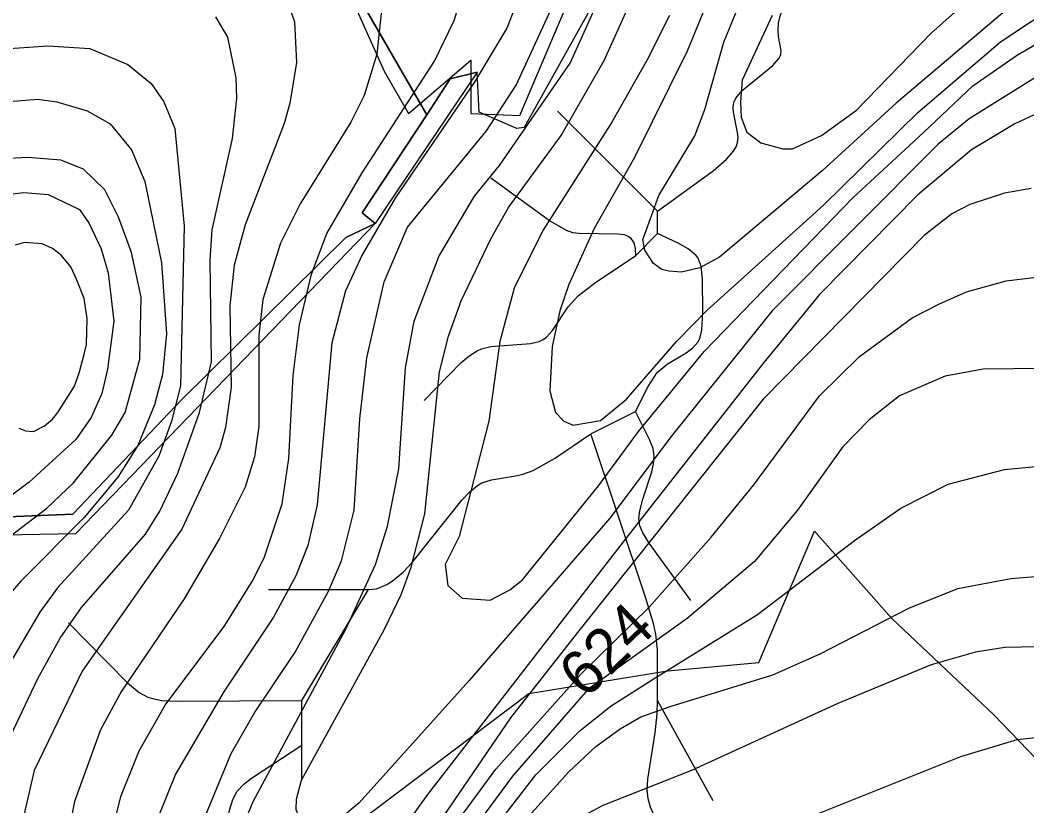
# Model space of a CAD drawing. Extents: x -709584 to -702006, y -1161789 to -1157496.
# Drawn here: x -705675.4 to -705448.9, y -1160345.6 to -1160169 of the extents above; entities that cross this region are included whole.
import ezdxf

# ---------------------------------------------------------------- set-up
doc = ezdxf.new("R2010")
doc.units = 0
for name, color, linetype in [('102_obvod PÚ', 7, 'Continuous'), ('103_hranice KÚ', 7, 'Continuous'), ('120_vrstevnice hlavní', 7, 'Continuous'), ('121_vrstevnice hlavní_popis', 7, 'Continuous'), ('122_vrstevnice základní', 7, 'Continuous'), ('408_BPEJ_linie', 7, 'Continuous'), ('411_akumulovaný odtok', 7, 'Continuous')]:
    doc.layers.add(name, color=color, linetype=linetype)

msp = doc.modelspace()

# ---------------------------------------------------------------- linework, layer by layer
at = {"layer": '102_obvod PÚ'}
for points in [[(-705491.92, -1160067.67), (-705561.96, -1160193.15), (-705563.65, -1160193.42), (-705572.14, -1160189.71), (-705572.57, -1160180.72), (-705578.63, -1160182.19), (-705583.87, -1160190.33), (-705620.59, -1160126.86)], [(-705620.59, -1160126.86), (-705583.87, -1160190.33), (-705598.44, -1160212.35), (-705595.51, -1160214.76), (-705602.14, -1160217.92), (-705639.08, -1160254.37), (-705663.5, -1160280.06), (-705690.96, -1160281.19), (-705689.77, -1160240.43), (-705682.5, -1160219.6), (-705677.11, -1160208.39), (-705701.45, -1160210.94), (-705735.28, -1160213.34), (-705822.05, -1160219.43)], [(-705598.44, -1160212.35), (-705583.87, -1160190.33), (-705578.63, -1160182.19), (-705572.57, -1160180.72), (-705595.51, -1160214.76), (-705598.44, -1160212.35)], [(-705822.05, -1160219.43), (-705735.28, -1160213.34), (-705701.45, -1160210.94), (-705677.11, -1160208.39), (-705682.5, -1160219.6), (-705689.77, -1160240.43), (-705690.96, -1160281.19), (-705663.5, -1160280.06), (-705639.08, -1160254.37), (-705602.14, -1160217.92), (-705595.51, -1160214.76), (-705662.93, -1160284.53), (-705690.92, -1160285.05), (-705737.52, -1160282.05), (-705760.43, -1160283.48), (-705807.45, -1160300.6), (-705887.96, -1160332.34)]]:
    msp.add_lwpolyline(points, dxfattribs=at)
at = {"layer": '103_hranice KÚ'}
msp.add_lwpolyline([(-705621.9, -1160538.88), (-705635.36, -1160525.89), (-705636.52, -1160490.78), (-705640.98, -1160468.35), (-705642.92, -1160456.33), (-705649.32, -1160439.38), (-705642.93, -1160412.4), (-705642.44, -1160395.25), (-705642.46, -1160389.93), (-705644.82, -1160383.97), (-705633.44, -1160374.3), (-705610.07, -1160356.95), (-705599.41, -1160349.36), (-705560.95, -1160320.38), (-705529.72, -1160315.28), (-705509.23, -1160313.45), (-705496.69, -1160283.9), (-705479.33, -1160303.54), (-705456.34, -1160325.18), (-705444.93, -1160337.04)], dxfattribs=at)
msp.add_lwpolyline([(-705621.9, -1160538.88), (-705635.36, -1160525.89), (-705636.52, -1160490.78), (-705640.98, -1160468.35), (-705642.92, -1160456.33), (-705649.32, -1160439.38), (-705642.93, -1160412.4), (-705642.44, -1160395.25), (-705642.46, -1160389.93), (-705644.82, -1160383.97), (-705633.44, -1160374.3), (-705610.07, -1160356.95), (-705599.41, -1160349.36), (-705560.95, -1160320.38), (-705529.72, -1160315.28), (-705509.23, -1160313.45), (-705496.69, -1160283.9), (-705479.33, -1160303.54), (-705456.34, -1160325.18), (-705444.93, -1160337.04)], dxfattribs=at)
at = {"layer": '120_vrstevnice hlavní'}
for points in [[(-705506.23, -1160168), (-705512.93, -1160182.54), (-705513.35, -1160187.38), (-705513.22, -1160190.87), (-705511.93, -1160194.22), (-705508.79, -1160196.64), (-705503.81, -1160197.93), (-705501.67, -1160197.93), (-705495.11, -1160194.93), (-705487.28, -1160189.23), (-705470.46, -1160171.99), (-705449.23, -1160153.04)], [(-705616.8, -1160160.31), (-705613.67, -1160169.43), (-705613.24, -1160178.55), (-705614.67, -1160187.67), (-705615.95, -1160192.23), (-705624.78, -1160215.02), (-705627.21, -1160224.14), (-705628.2, -1160233.26), (-705627.92, -1160251.5), (-705629.2, -1160260.62), (-705630.48, -1160265.18), (-705639.03, -1160283.42), (-705661.41, -1160315.34), (-705672.23, -1160337.71), (-705674.66, -1160348.4)], [(-705628.92, -1160359.23), (-705622.93, -1160344.69), (-705602.13, -1160305.94), (-705595.43, -1160291.4), (-705592.77, -1160282.79), (-705590.16, -1160269.88), (-705588.71, -1160247.16), (-705586.74, -1160236.68), (-705581.18, -1160222.15), (-705573.2, -1160208.61), (-705567.57, -1160201.74), (-705551.68, -1160178.69), (-705543.28, -1160160.02)], [(-705441.96, -1160187.81), (-705451.65, -1160192.37), (-705461.34, -1160198.21), (-705473.45, -1160208.33), (-705495.54, -1160230.7), (-705508.37, -1160246.37), (-705539.7, -1160286.27), (-705583.75, -1160343.13), (-705607.4, -1160376.04)], [(-705702.96, -1160210.7), (-705690.76, -1160209.61), (-705674.51, -1160207.76), (-705669.1, -1160208.19), (-705661.98, -1160211.61), (-705659.84, -1160214.74), (-705657.13, -1160220.44), (-705655.56, -1160225.85), (-705654.28, -1160236.68), (-705655.71, -1160247.51), (-705656.99, -1160252.93), (-705659.41, -1160258.34), (-705662.83, -1160263.33), (-705673.37, -1160272.88), (-705681.78, -1160279.15), (-705689.48, -1160286.98), (-705703.16, -1160308.64), (-705713.42, -1160319.04), (-705719.26, -1160327.31), (-705724.24, -1160338.14), (-705730.37, -1160359.8)], [(-705580.9, -1160533.64), (-705583.03, -1160505.43), (-705586.74, -1160488.33), (-705598.71, -1160454.13), (-705601.41, -1160442.73), (-705602.55, -1160425.63), (-705599.28, -1160409.1), (-705594.86, -1160398.27), (-705592.01, -1160392.86), (-705574.91, -1160365.78), (-705567.22, -1160354.95), (-705551.97, -1160338), (-705545.84, -1160332.3), (-705540.43, -1160328.31), (-705535.76, -1160325.67), (-705529.17, -1160323.32), (-705506.09, -1160316.2), (-705495.4, -1160311.49), (-705475.45, -1160301.23), (-705464.48, -1160296.82), (-705452.51, -1160294.54), (-705440.54, -1160293.54)]]:
    msp.add_lwpolyline(points, dxfattribs=at)
at = {"layer": '122_vrstevnice základní'}
for points in [[(-705433.8, -1160149.94), (-705478.3, -1160187.67), (-705494.97, -1160202.91), (-705518.06, -1160222.29), (-705522.47, -1160224.71), (-705526.6, -1160225.71), (-705529.46, -1160225.43), (-705531.05, -1160225.11), (-705532.88, -1160223.72), (-705534.87, -1160220.72), (-705535.31, -1160218.34), (-705534.87, -1160217.16), (-705531.71, -1160208.42), (-705523.61, -1160195.07), (-705521.33, -1160189.09), (-705517.06, -1160173.99), (-705513.07, -1160164.01)], [(-705669.39, -1160278.72), (-705663.4, -1160273.02), (-705654.71, -1160262.33), (-705651.71, -1160257.2), (-705648.44, -1160245.23), (-705648.15, -1160231.27), (-705650.29, -1160221.29), (-705653.28, -1160213.31), (-705656.28, -1160207.19), (-705661.12, -1160202.49), (-705666.25, -1160200.49), (-705673.66, -1160199.92), (-705693.32, -1160200.92), (-705712.99, -1160199.64), (-705729.09, -1160196.5), (-705739.87, -1160193.2), (-705752.03, -1160188.66), (-705763.37, -1160183.6), (-705779.96, -1160174.41), (-705804.18, -1160158.03)], [(-705655.85, -1160356.38), (-705652.71, -1160343.55), (-705648.58, -1160333.29), (-705642.74, -1160323.03), (-705629.34, -1160305.08), (-705622.93, -1160294.82), (-705620.37, -1160289.69), (-705616.42, -1160277.78), (-705614.9, -1160267.53), (-705613.95, -1160248.94), (-705612.53, -1160237.54), (-705609.82, -1160226.14), (-705606.4, -1160217.02), (-705598.42, -1160203.34), (-705582.18, -1160178.26), (-705577.76, -1160169.14), (-705576.18, -1160163.92)], [(-705562.8, -1160162.87), (-705565.93, -1160170.85), (-705573.06, -1160182.82), (-705591.01, -1160209.04), (-705598.43, -1160221.76), (-705602.21, -1160229.88), (-705605.26, -1160241.53), (-705608.54, -1160278.01), (-705610.68, -1160287.13), (-705613.38, -1160293.97), (-705618.37, -1160303.23), (-705629.49, -1160319.9), (-705640.43, -1160338.51), (-705644.16, -1160347.83)], [(-705520.03, -1160162.95), (-705525.32, -1160175.98), (-705537.15, -1160199.92), (-705546.27, -1160215.88), (-705551.97, -1160228.42), (-705553.96, -1160234.4), (-705555.67, -1160242.38), (-705556.24, -1160252.36), (-705554.96, -1160257.2), (-705553.11, -1160259.2), (-705550.97, -1160260.05), (-705544.84, -1160259.05), (-705539, -1160254.21), (-705527.75, -1160241.24), (-705520.91, -1160234.26), (-705494.69, -1160210.61), (-705473.45, -1160189.8)], [(-705594.01, -1160166.01), (-705595.15, -1160176.69), (-705597.99, -1160185.96), (-705600.99, -1160191.94), (-705612.39, -1160210.32), (-705616.8, -1160219.16), (-705620.79, -1160231.84), (-705621.65, -1160239.82), (-705621.65, -1160260.34), (-705622.65, -1160267.18), (-705624.78, -1160274.02), (-705630.48, -1160285.42), (-705638.46, -1160299.1), (-705652.57, -1160319.9), (-705657.27, -1160328.59), (-705663.12, -1160344.69), (-705664.97, -1160353.81)], [(-705636.18, -1160406.82), (-705638.32, -1160393.14), (-705638.77, -1160383.23), (-705638.18, -1160368.06), (-705636.33, -1160356.66), (-705634.47, -1160349.82), (-705627.92, -1160333.86), (-705622.65, -1160324.75), (-705613.53, -1160311.07), (-705605.97, -1160297.39), (-705603.12, -1160290.55), (-705600.27, -1160279.15), (-705598.99, -1160258.63), (-705597.42, -1160244.95), (-705593.49, -1160227.87), (-705588.21, -1160215.53), (-705570.49, -1160193.94), (-705563.8, -1160183.68), (-705555.53, -1160165.72)], [(-705473.45, -1160189.8), (-705454.83, -1160173.91), (-705440.82, -1160164.58)], [(-705461.06, -1160183.82), (-705451, -1160176.79), (-705440.4, -1160170.71), (-705426.57, -1160165.72)], [(-705747.47, -1160167.86), (-705725.24, -1160174.13), (-705713.27, -1160176.27), (-705700.73, -1160176.98), (-705669.1, -1160174.84), (-705659.7, -1160175.41), (-705651.15, -1160178.97), (-705645.87, -1160183.25), (-705643.02, -1160187.38), (-705640.6, -1160193.36), (-705638.46, -1160215.31), (-705639.32, -1160251.22), (-705641.31, -1160259.2), (-705644.16, -1160267.03), (-705651, -1160279.15), (-705666.96, -1160296.67), (-705670.95, -1160302.09), (-705678.93, -1160315.77), (-705693.47, -1160341.84), (-705696.32, -1160350.96)], [(-705684.53, -1160352.14), (-705681.95, -1160341.35), (-705678.36, -1160331.73), (-705671.38, -1160317.05), (-705666.39, -1160307.93), (-705661.55, -1160301.09), (-705647.16, -1160284.56), (-705643.96, -1160279.41), (-705639.89, -1160270.88), (-705635.04, -1160257.2), (-705632.34, -1160245.8), (-705632.62, -1160223), (-705632.19, -1160216.16), (-705627.63, -1160195.65), (-705626.64, -1160186.53), (-705626.78, -1160181.97), (-705628.63, -1160172.85), (-705631.34, -1160168.29)], [(-705612.1, -1160339.85), (-705593.44, -1160305.94), (-705589.59, -1160297.96), (-705587.45, -1160291.97), (-705584.32, -1160280), (-705581.04, -1160248.08), (-705579.04, -1160240.1), (-705576.19, -1160232.12), (-705569.5, -1160218.16), (-705565.51, -1160211.18), (-705553.68, -1160194.93), (-705544, -1160178.08), (-705539.15, -1160167.29)], [(-705529.31, -1160168), (-705534.3, -1160177.98), (-705542.28, -1160191.94), (-705557.81, -1160216.31), (-705564.22, -1160229.27), (-705567.5, -1160241.24), (-705569.92, -1160259.2), (-705576.62, -1160285.13), (-705579.76, -1160291.4), (-705579.19, -1160296.1), (-705575.91, -1160298.95), (-705569.64, -1160299.38), (-705565.22, -1160297.1), (-705562.37, -1160294.82), (-705545.27, -1160273.73), (-705536.3, -1160261.48), (-705521.48, -1160243.52), (-705487.99, -1160208.9), (-705475.31, -1160197.21), (-705470.89, -1160193.08), (-705461.06, -1160183.82)], [(-705443.39, -1160179.69), (-705461.87, -1160191.2), (-705468.9, -1160196.93), (-705506.23, -1160234.4), (-705528.74, -1160262.33), (-705542.71, -1160281), (-705574.34, -1160317.48), (-705599.13, -1160344.98), (-705603.27, -1160348.4), (-705607.4, -1160350.54), (-705609.16, -1160350.63), (-705610.82, -1160350.11), (-705612.53, -1160348.54), (-705613.3, -1160346.49), (-705613.24, -1160344.12), (-705612.1, -1160339.85)], [(-705694.46, -1160188.66), (-705671.38, -1160186.81), (-705667.1, -1160187.38), (-705660.27, -1160189.38), (-705655.14, -1160192.37), (-705650.29, -1160198.21), (-705647.3, -1160205.33), (-705643.59, -1160223.57), (-705642.45, -1160239.53), (-705643.31, -1160248.65), (-705645.16, -1160255.49), (-705648.87, -1160264.61), (-705653.43, -1160271.74), (-705660.98, -1160280.86), (-705675.23, -1160295.11), (-705678.93, -1160299.52)], [(-705447.95, -1160206.9), (-705453.93, -1160207.9), (-705461.77, -1160210.47), (-705465.79, -1160212.57), (-705471.99, -1160217.42), (-705508.22, -1160254.21), (-705549.97, -1160306.65), (-705565.08, -1160325.89), (-705580.04, -1160347.83), (-705611.39, -1160390.15), (-705619.94, -1160404.68), (-705625.78, -1160410.95), (-705628.63, -1160412.52), (-705632.62, -1160412.95), (-705634.19, -1160411.52), (-705636.18, -1160406.82)], [(-705675.65, -1160260.77), (-705674.15, -1160261.34), (-705672.38, -1160261.48), (-705669.88, -1160260.22), (-705668.07, -1160258.71), (-705666.9, -1160257.21), (-705663.17, -1160251.31), (-705661.98, -1160248.08), (-705660.98, -1160244.09), (-705660.45, -1160241.91), (-705660.27, -1160236.11), (-705660.97, -1160231.63), (-705662.69, -1160227.28), (-705663.94, -1160224.48), (-705666.11, -1160221.86), (-705668.08, -1160220.35), (-705670.38, -1160219.3), (-705674.4, -1160218.99), (-705676.49, -1160219.61)], [(-705607.11, -1160391.43), (-705599.7, -1160380.03), (-705568.36, -1160337.43), (-705549.26, -1160316.05), (-705533.89, -1160300.98), (-705519.91, -1160285.27), (-705510.36, -1160273.45), (-705495.54, -1160253.5), (-705486.56, -1160244.66), (-705474.74, -1160235.97), (-705468.75, -1160232.84), (-705462.53, -1160230.12), (-705453.6, -1160227.62), (-705441.11, -1160226.14)], [(-705445.1, -1160247.37), (-705458.78, -1160247.51), (-705467.33, -1160249.08), (-705477.59, -1160253.5), (-705484.43, -1160258.91), (-705490.41, -1160265.04), (-705500.53, -1160279.15), (-705510.22, -1160290.69), (-705525.32, -1160303.51), (-705547.64, -1160319.49), (-705564.65, -1160338.99), (-705590.3, -1160373.76)], [(-705604.12, -1160532.79), (-705600.42, -1160527.94), (-705598.71, -1160519.68), (-705598.71, -1160509.7), (-705600.27, -1160489.75), (-705604.26, -1160458.41), (-705606.54, -1160447.01), (-705608.25, -1160432.76), (-705607.97, -1160418.51), (-705606.26, -1160409.96), (-705603.98, -1160404.26), (-705598.14, -1160392.86), (-705587.02, -1160375.76), (-705572.63, -1160355.81), (-705559.38, -1160338.71), (-705549.4, -1160328.74), (-705542.42, -1160323.18), (-705532.73, -1160317.05), (-705509.51, -1160302.66), (-705487.7, -1160285.99), (-705477.3, -1160278.72), (-705466.62, -1160273.3), (-705453.93, -1160270.03), (-705444.55, -1160269.12)], [(-705651.43, -1160547.21), (-705665.54, -1160527.66), (-705683.63, -1160506.28), (-705688.19, -1160499.58), (-705694.46, -1160487.76), (-705699.31, -1160475.79), (-705705.15, -1160465.53), (-705711.42, -1160457.98), (-705722.96, -1160447.15), (-705729.66, -1160437.89), (-705737.07, -1160421.93), (-705738.49, -1160415.94), (-705738.78, -1160405.97), (-705737.21, -1160397.99), (-705734.65, -1160391.29), (-705722.96, -1160371.48), (-705715.55, -1160345.55), (-705711.42, -1160335.29), (-705708, -1160329.73), (-705695.46, -1160312.49), (-705682.35, -1160290.26), (-705677.93, -1160285.27), (-705669.39, -1160278.72)], [(-705435.41, -1160309.64), (-705453.88, -1160310.03), (-705460.49, -1160311.07), (-705470.46, -1160313.92), (-705491.41, -1160322.66), (-705524.33, -1160337.71), (-705544.28, -1160345.55), (-705547.69, -1160347.4), (-705551.97, -1160350.82), (-705563.94, -1160362.65), (-705576.33, -1160378.47), (-705583.6, -1160389.58), (-705587.31, -1160396.85), (-705591.01, -1160405.97), (-705592.72, -1160412.81), (-705594.15, -1160421.93), (-705594.72, -1160431.05), (-705593.01, -1160442.45), (-705589.73, -1160454.56), (-705582.32, -1160474.93), (-705575.2, -1160500.01), (-705564.22, -1160547.89)], [(-705557.81, -1160543.05), (-705564.08, -1160513.41), (-705570.21, -1160486.05), (-705577.9, -1160456.41), (-705580.9, -1160439.31), (-705581.61, -1160430.19), (-705581.96, -1160423.48), (-705581.46, -1160416.51), (-705578.9, -1160405.11), (-705573.34, -1160391.43), (-705569.21, -1160384.59), (-705561.8, -1160375.47), (-705558.36, -1160371.94), (-705554.68, -1160369.34), (-705545.98, -1160364.5), (-705536.44, -1160360.94), (-705508.37, -1160352.39), (-705463.77, -1160334.58), (-705451.08, -1160330.73), (-705443.39, -1160329.88)]]:
    msp.add_lwpolyline(points, dxfattribs=at)
at = {"layer": '408_BPEJ_linie'}
msp.add_lwpolyline([(-705603.5, -1160158), (-705593.5, -1160180.5), (-705588, -1160190), (-705574, -1160178), (-705574, -1160190), (-705563, -1160190.5), (-705553, -1160167)], dxfattribs=at)
at = {"layer": '411_akumulovaný odtok'}
for p, q in [((-705554.49, -1160189.5), (-705531.99, -1160212)), ((-705531.99, -1160217), (-705531.99, -1160212)), ((-705536.99, -1160222), (-705531.99, -1160217)), ((-705546.99, -1160262), (-705536.99, -1160257)), ((-705619.49, -1160297), (-705596.99, -1160297)), ((-705611.99, -1160322), (-705596.99, -1160297)), ((-705611.99, -1160332), (-705611.99, -1160322)), ((-705519.49, -1160344.5), (-705531.99, -1160322)), ((-705611.99, -1160339.5), (-705611.99, -1160332))]:
    msp.add_line(p, q, dxfattribs=at)
for points in [[(-705531.99, -1160212), (-705519.5, -1160202.9), (-705516.49, -1160200.31), (-705514.91, -1160198.49), (-705514.34, -1160197.53), (-705513.99, -1160196.52), (-705513.89, -1160195.44), (-705513.99, -1160194.31), (-705514.92, -1160189.7), (-705514.98, -1160188.6), (-705514.83, -1160187.56), (-705514.41, -1160186.59), (-705512.98, -1160184.82), (-705506.07, -1160179.24), (-705504.64, -1160177.61), (-705504.25, -1160176.75), (-705504.16, -1160175.84), (-705504.81, -1160172.67), (-705504.9, -1160171.27), (-705504.76, -1160169.74), (-705504.43, -1160168.16), (-705503.45, -1160165.15), (-705501.99, -1160162)], [(-705569.49, -1160204.5), (-705556.05, -1160214.2), (-705552.57, -1160216.26), (-705551.1, -1160216.73), (-705549.59, -1160216.95), (-705540.97, -1160217.08), (-705539.48, -1160217.25), (-705538.77, -1160217.51), (-705538.13, -1160217.91), (-705537.31, -1160219.06), (-705537, -1160220.39), (-705536.99, -1160222)], [(-705536.99, -1160257), (-705534.13, -1160251.36), (-705532.06, -1160248.27), (-705529.82, -1160246.36), (-705525.59, -1160243.81), (-705524.08, -1160242.71), (-705522.91, -1160241.39), (-705522.51, -1160240.58), (-705522.05, -1160238.75), (-705521.78, -1160234.67), (-705521.86, -1160227.29), (-705522.21, -1160224.31), (-705522.83, -1160222.57), (-705523.36, -1160221.85), (-705525.11, -1160220.44), (-705527.39, -1160219.14), (-705531.99, -1160217)], [(-705584.49, -1160254.5), (-705576.21, -1160246.08), (-705574.43, -1160244.6), (-705572.57, -1160243.4), (-705571.57, -1160242.95), (-705569.48, -1160242.42), (-705560.6, -1160241.75), (-705558.61, -1160241.25), (-705557.73, -1160240.82), (-705556.96, -1160240.26), (-705555.63, -1160238.79), (-705552.09, -1160233.44), (-705549.79, -1160230.92), (-705545.9, -1160227.91), (-705536.99, -1160222)], [(-705524.49, -1160299.5), (-705533.88, -1160286.59), (-705535.29, -1160284.28), (-705535.95, -1160282.69), (-705536.18, -1160281.05), (-705535.98, -1160279.34), (-705535.28, -1160276.72), (-705533.28, -1160270.55), (-705532.87, -1160268.8), (-705532.73, -1160267.06), (-705533.01, -1160265.34), (-705533.77, -1160263.31), (-705536.99, -1160257)], [(-705596.99, -1160297), (-705595.21, -1160296.85), (-705592.91, -1160295.91), (-705591.66, -1160295.11), (-705589.24, -1160293.1), (-705587.21, -1160290.97), (-705576.02, -1160276.96), (-705574.32, -1160275.16), (-705572.5, -1160273.64), (-705571.5, -1160273.06), (-705569.34, -1160272.33), (-705563.46, -1160271.4), (-705562.29, -1160271.12), (-705559.98, -1160270.24), (-705555.19, -1160267.53), (-705546.99, -1160262)], [(-705531.99, -1160322), (-705531.99, -1160310.53), (-705532.35, -1160307.06), (-705532.88, -1160304.65), (-705534.71, -1160298.71), (-705546.99, -1160262)], [(-705664.49, -1160304.5), (-705651.21, -1160317.97), (-705648.57, -1160320.14), (-705646.66, -1160321.21), (-705645.63, -1160321.55), (-705643.46, -1160321.93), (-705640.04, -1160322.13), (-705611.99, -1160322)], [(-705509.49, -1160429.5), (-705513.29, -1160425.81), (-705516.48, -1160421.92), (-705517.92, -1160419.68), (-705519.09, -1160417.31), (-705519.89, -1160414.74), (-705520.25, -1160412.23), (-705520.25, -1160409.92), (-705518.54, -1160394.09), (-705518.54, -1160389.7), (-705518.8, -1160387.57), (-705520.92, -1160379.41), (-705522.75, -1160369.34), (-705523.99, -1160365.3), (-705525.77, -1160361.3), (-705531.93, -1160349.7), (-705533.56, -1160345.92), (-705534.1, -1160344.04), (-705534.35, -1160342.02), (-705534.2, -1160339.62), (-705532.53, -1160329.22), (-705532.08, -1160324.97), (-705531.99, -1160322)], [(-705631.99, -1160362), (-705628.17, -1160346.4), (-705627.51, -1160344.25), (-705626.55, -1160342.31), (-705625.08, -1160340.77), (-705623.32, -1160339.45), (-705611.99, -1160332)]]:
    msp.add_lwpolyline(points, dxfattribs=at)

# ---------------------------------------------------------------- texts
at = {"layer": '121_vrstevnice hlavní_popis'}
msp.add_text('624', height=10, rotation=43.9674, dxfattribs=at).set_placement((-705548.17, -1160321.82))

doc.saveas('drawing.dxf')
